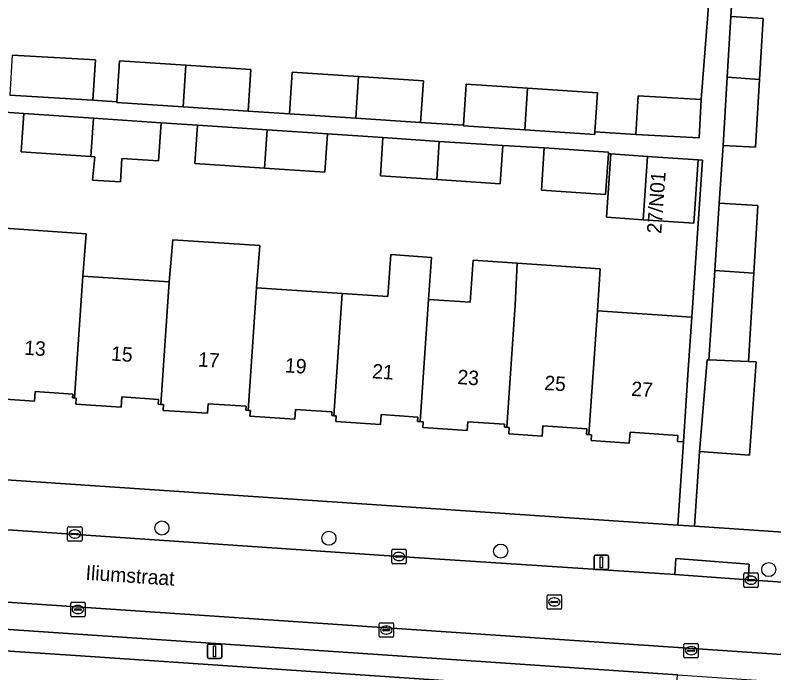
# Model space of a CAD drawing. Extents: x 161848 to 162726, y 385382 to 386521.
# Drawn here: x 162165.1 to 162217.7, y 386213.3 to 386258.8 of the extents above; entities that cross this region are included whole.
import ezdxf

# ---------------------------------------------------------------- set-up
doc = ezdxf.new("R2010")
doc.units = 0
for name, color, linetype in [('IMGEO_Boom', 7, 'Continuous'), ('IMGEO_Erf', 7, 'Continuous'), ('IMGEO_Kolk', 7, 'Continuous'), ('IMGEO_Lichtmast', 7, 'Continuous'), ('IMGEO_Openbare_ruimte_label', 7, 'Continuous'), ('IMGEO_Pand', 7, 'Continuous'), ('IMGEO_Pand_nummerreeks', 7, 'Continuous'), ('IMGEO_Parkeervlak_open', 7, 'Continuous'), ('IMGEO_Rijbaan_lokaal_open', 7, 'Continuous'), ('IMGEO_Rioolput', 7, 'Continuous'), ('IMGEO_Voetpad_open', 7, 'Continuous')]:
    doc.layers.add(name, color=color, linetype=linetype)

msp = doc.modelspace()

# ---------------------------------------------------------------- linework, layer by layer
at = {"layer": 'IMGEO_Boom'}
for centre in [(162175.263, 386223.298), (162186.837, 386222.586), (162198.745, 386221.693), (162217.324, 386220.421)]:
    msp.add_circle(centre, 0.489, dxfattribs=at)
at = {"layer": 'IMGEO_Erf'}
for points in [[(162227.793, 386266.457), (162215.246, 386267.317), (162214.696, 386258.749), (162216.944, 386258.614), (162216.691, 386254.38), (162216.412, 386249.685), (162214.163, 386249.819), (162213.893, 386245.806), (162216.564, 386245.649), (162216.289, 386240.961), (162215.929, 386234.842), (162216.454, 386234.819), (162215.987, 386228.358), (162212.522, 386228.605), (162212.173, 386223.426), (162238.17, 386221.674)], [(162164.889, 386256.083), (162170.65, 386255.741), (162170.484, 386252.952), (162172.141, 386252.843), (162172.327, 386255.674), (162176.913, 386255.373), (162181.418, 386255.078), (162181.229, 386252.196), (162184.104, 386252.006), (162184.293, 386254.887), (162188.879, 386254.586), (162193.384, 386254.291), (162193.195, 386251.409), (162196.172, 386251.214), (162196.359, 386254.059), (162200.592, 386253.781), (162205.45, 386253.463), (162205.273, 386250.759), (162208.118, 386250.572), (162208.265, 386253.244), (162212.643, 386253.004), (162213.276, 386261.264)], [(162164.011, 386244.094), (162170.014, 386243.686), (162169.769, 386240.759), (162175.769, 386240.354), (162176.007, 386243.279), (162182.046, 386242.869), (162181.818, 386239.946), (162187.761, 386239.546), (162190.921, 386239.333), (162191.119, 386242.244), (162193.943, 386242.052), (162193.745, 386239.142), (162196.628, 386238.948), (162196.827, 386241.866), (162199.897, 386241.657), (162205.646, 386241.266), (162205.448, 386238.353), (162211.989, 386237.912), (162212.427, 386244.408), (162212.723, 386248.798), (162212.423, 386248.818), (162212.127, 386244.428), (162208.626, 386244.665), (162206.08, 386244.837), (162206.377, 386249.227), (162206.211, 386249.238), (162206.02, 386246.404), (162201.562, 386246.704), (162201.76, 386249.652), (162198.897, 386249.803), (162198.719, 386247.151), (162194.309, 386247.446), (162190.402, 386247.708), (162190.579, 386250.361), (162186.743, 386250.618), (162186.563, 386247.965), (162182.383, 386248.245), (162177.546, 386248.569), (162177.726, 386251.222), (162175.201, 386251.391), (162175.021, 386248.738), (162172.494, 386248.907), (162172.383, 386247.282), (162170.452, 386247.414), (162170.622, 386249.032), (162170.332, 386249.051), (162165.503, 386249.374), (162165.683, 386252.027), (162163.305, 386252.187)], [(162126.45, 386229.203), (162211.018, 386223.504), (162211.406, 386229.262), (162211.006, 386229.289), (162211.034, 386229.718), (162207.711, 386229.942), (162207.66, 386229.175), (162205.016, 386229.353), (162205.043, 386229.757), (162204.865, 386229.769), (162204.686, 386229.782), (162204.713, 386230.171), (162201.665, 386230.376), (162201.616, 386229.663), (162199.297, 386229.82), (162199.327, 386230.266), (162199.162, 386230.277), (162198.998, 386230.288), (162199.011, 386230.484), (162196.465, 386230.656), (162196.425, 386230.053), (162193.341, 386230.261), (162193.368, 386230.664), (162193.17, 386230.677), (162192.972, 386230.69), (162192.992, 386230.985), (162190.46, 386231.155), (162190.414, 386230.462), (162187.311, 386230.671), (162187.338, 386231.066), (162187.185, 386231.076), (162187.029, 386231.087), (162187.046, 386231.344), (162184.515, 386231.514), (162184.469, 386230.832), (162181.366, 386231.041), (162181.393, 386231.439), (162181.24, 386231.449), (162181.087, 386231.459), (162181.106, 386231.735), (162178.471, 386231.913), (162178.426, 386231.247), (162175.346, 386231.454), (162175.373, 386231.849), (162175.192, 386231.861), (162175.012, 386231.873), (162175.034, 386232.207), (162172.48, 386232.379), (162172.433, 386231.67), (162169.287, 386231.882), (162169.315, 386232.302), (162169.195, 386232.31), (162169.074, 386232.318), (162169.092, 386232.585), (162166.485, 386232.761), (162166.439, 386232.081), (162163.355, 386232.289)], [(162169.273, 386214.472), (162125.759, 386217.317)], [(162209.75, 386211.703), (162169.273, 386214.472)]]:
    msp.add_lwpolyline(points, dxfattribs=at)
at = {"layer": 'IMGEO_Kolk'}
for p, q in [((162168.725, 386222.458), (162168.725, 386223.31)), ((162168.8, 386223.384), (162169.652, 386223.384)), ((162169.213, 386223.164), (162169.238, 386223.164)), ((162169.726, 386223.31), (162169.726, 386222.458)), ((162168.984, 386222.878), (162168.984, 386222.89)), ((162169.422, 386222.841), (162169.024, 386222.841)), ((162169.027, 386222.927), (162169.425, 386222.927)), ((162169.236, 386222.604), (162169.211, 386222.604)), ((162169.468, 386222.89), (162169.468, 386222.878)), ((162169.652, 386222.384), (162168.8, 386222.384)), ((162191.19, 386220.897), (162191.19, 386221.749)), ((162191.265, 386221.823), (162192.117, 386221.823)), ((162191.678, 386221.603), (162191.703, 386221.603)), ((162192.191, 386221.749), (162192.191, 386220.897)), ((162191.449, 386221.317), (162191.449, 386221.329)), ((162191.887, 386221.28), (162191.489, 386221.28)), ((162191.492, 386221.366), (162191.89, 386221.366)), ((162191.701, 386221.043), (162191.676, 386221.043)), ((162191.933, 386221.329), (162191.933, 386221.317)), ((162192.117, 386220.823), (162191.265, 386220.823)), ((162215.587, 386219.257), (162215.587, 386220.109)), ((162215.662, 386220.183), (162216.514, 386220.183)), ((162216.075, 386219.963), (162216.1, 386219.963)), ((162216.588, 386220.109), (162216.588, 386219.257)), ((162215.846, 386219.677), (162215.846, 386219.689)), ((162216.284, 386219.64), (162215.886, 386219.64)), ((162215.889, 386219.726), (162216.287, 386219.726)), ((162216.098, 386219.403), (162216.073, 386219.403)), ((162216.33, 386219.689), (162216.33, 386219.677)), ((162216.514, 386219.183), (162215.662, 386219.183)), ((162168.937, 386217.222), (162168.937, 386218.074)), ((162169.012, 386218.148), (162169.864, 386218.148)), ((162169.425, 386217.928), (162169.45, 386217.928)), ((162169.938, 386218.074), (162169.938, 386217.222)), ((162169.196, 386217.642), (162169.196, 386217.654)), ((162169.634, 386217.605), (162169.236, 386217.605)), ((162169.239, 386217.691), (162169.637, 386217.691)), ((162169.448, 386217.368), (162169.423, 386217.368)), ((162169.68, 386217.654), (162169.68, 386217.642)), ((162169.864, 386217.148), (162169.012, 386217.148)), ((162190.316, 386215.797), (162190.316, 386216.649)), ((162190.391, 386216.723), (162191.243, 386216.723)), ((162191.317, 386216.649), (162191.317, 386215.797)), ((162190.575, 386216.217), (162190.575, 386216.229)), ((162191.013, 386216.18), (162190.615, 386216.18)), ((162190.618, 386216.266), (162191.016, 386216.266)), ((162190.804, 386216.503), (162190.829, 386216.503)), ((162191.059, 386216.229), (162191.059, 386216.217)), ((162191.243, 386215.723), (162190.391, 386215.723)), ((162190.827, 386215.943), (162190.802, 386215.943)), ((162211.44, 386214.371), (162211.44, 386215.223)), ((162211.515, 386215.297), (162212.367, 386215.297)), ((162211.928, 386215.077), (162211.953, 386215.077)), ((162212.441, 386215.223), (162212.441, 386214.371)), ((162211.699, 386214.791), (162211.699, 386214.803)), ((162212.137, 386214.754), (162211.739, 386214.754)), ((162211.742, 386214.84), (162212.14, 386214.84)), ((162212.183, 386214.803), (162212.183, 386214.791)), ((162212.367, 386214.297), (162211.515, 386214.297)), ((162211.951, 386214.517), (162211.926, 386214.517))]:
    msp.add_line(p, q, dxfattribs=at)
for points in [[(162168.725, 386222.458), (162168.725, 386223.31)], [(162168.8, 386223.384), (162169.652, 386223.384)], [(162169.726, 386223.31), (162169.726, 386222.458)], [(162169.652, 386222.384), (162168.8, 386222.384)], [(162191.19, 386220.897), (162191.19, 386221.749)], [(162191.265, 386221.823), (162192.117, 386221.823)], [(162192.191, 386221.749), (162192.191, 386220.897)], [(162192.117, 386220.823), (162191.265, 386220.823)], [(162215.587, 386219.257), (162215.587, 386220.109)], [(162215.662, 386220.183), (162216.514, 386220.183)], [(162216.588, 386220.109), (162216.588, 386219.257)], [(162216.514, 386219.183), (162215.662, 386219.183)], [(162168.937, 386217.222), (162168.937, 386218.074)], [(162169.012, 386218.148), (162169.864, 386218.148)], [(162169.938, 386218.074), (162169.938, 386217.222)], [(162169.864, 386217.148), (162169.012, 386217.148)], [(162190.316, 386215.797), (162190.316, 386216.649)], [(162190.391, 386216.723), (162191.243, 386216.723)], [(162191.317, 386216.649), (162191.317, 386215.797)], [(162191.243, 386215.723), (162190.391, 386215.723)], [(162211.44, 386214.371), (162211.44, 386215.223)], [(162211.515, 386215.297), (162212.367, 386215.297)], [(162212.441, 386215.223), (162212.441, 386214.371)], [(162212.367, 386214.297), (162211.515, 386214.297)]]:
    msp.add_lwpolyline(points, dxfattribs=at)
for centre, radius, start, end in [((162168.802, 386223.308), 0.0765, 91.552, 178.448), ((162168.802, 386223.308), 0.0765, 91.552, 178.448), ((162169.65, 386223.308), 0.0765, 1.552, 88.448), ((162169.65, 386223.308), 0.0765, 1.552, 88.448), ((162168.802, 386222.46), 0.0765, 181.552, 268.448), ((162168.802, 386222.46), 0.0765, 181.552, 268.448), ((162169.024, 386222.887), 0.0403, 85.8775, 175.7526), ((162169.021, 386222.877), 0.0366, 178.938, 274.7102), ((162169.425, 386222.884), 0.043, 264.8664, 352.4533), ((162169.429, 386222.889), 0.0386, 1.7309, 96.639), ((162169.65, 386222.46), 0.0765, 271.552, 358.448), ((162169.65, 386222.46), 0.0765, 271.552, 358.448), ((162191.267, 386221.747), 0.0765, 91.552, 178.448), ((162191.267, 386221.747), 0.0765, 91.552, 178.448), ((162192.115, 386221.747), 0.0765, 1.552, 88.448), ((162192.115, 386221.747), 0.0765, 1.552, 88.448), ((162191.267, 386220.899), 0.0765, 181.552, 268.448), ((162191.267, 386220.899), 0.0765, 181.552, 268.448), ((162191.489, 386221.326), 0.0403, 85.8775, 175.7526), ((162191.486, 386221.316), 0.0366, 178.938, 274.7102), ((162191.89, 386221.323), 0.043, 264.8664, 352.4533), ((162191.894, 386221.328), 0.0386, 1.7309, 96.639), ((162192.115, 386220.899), 0.0765, 271.552, 358.448), ((162192.115, 386220.899), 0.0765, 271.552, 358.448), ((162215.664, 386220.107), 0.0765, 91.552, 178.448), ((162215.664, 386220.107), 0.0765, 91.552, 178.448), ((162216.512, 386220.107), 0.0765, 1.552, 88.448), ((162216.512, 386220.107), 0.0765, 1.552, 88.448), ((162215.886, 386219.686), 0.0403, 85.8775, 175.7526), ((162215.883, 386219.676), 0.0366, 178.938, 274.7102), ((162216.287, 386219.683), 0.043, 264.8664, 352.4533), ((162216.291, 386219.688), 0.0386, 1.7309, 96.639), ((162215.664, 386219.259), 0.0765, 181.552, 268.448), ((162215.664, 386219.259), 0.0765, 181.552, 268.448), ((162216.512, 386219.259), 0.0765, 271.552, 358.448), ((162216.512, 386219.259), 0.0765, 271.552, 358.448), ((162169.014, 386218.072), 0.0765, 91.552, 178.448), ((162169.014, 386218.072), 0.0765, 91.552, 178.448), ((162169.862, 386218.072), 0.0765, 1.552, 88.448), ((162169.862, 386218.072), 0.0765, 1.552, 88.448), ((162169.014, 386217.224), 0.0765, 181.552, 268.448), ((162169.014, 386217.224), 0.0765, 181.552, 268.448), ((162169.236, 386217.651), 0.0403, 85.8775, 175.7526), ((162169.233, 386217.641), 0.0366, 178.938, 274.7102), ((162169.637, 386217.648), 0.043, 264.8664, 352.4533), ((162169.641, 386217.653), 0.0386, 1.7309, 96.639), ((162169.862, 386217.224), 0.0765, 271.552, 358.448), ((162169.862, 386217.224), 0.0765, 271.552, 358.448), ((162190.393, 386216.647), 0.0765, 91.552, 178.448), ((162190.393, 386216.647), 0.0765, 91.552, 178.448), ((162191.241, 386216.647), 0.0765, 1.552, 88.448), ((162191.241, 386216.647), 0.0765, 1.552, 88.448), ((162190.615, 386216.226), 0.0403, 85.8775, 175.7526), ((162190.612, 386216.216), 0.0366, 178.938, 274.7102), ((162191.016, 386216.223), 0.043, 264.8664, 352.4533), ((162191.02, 386216.228), 0.0386, 1.7309, 96.639), ((162190.393, 386215.799), 0.0765, 181.552, 268.448), ((162190.393, 386215.799), 0.0765, 181.552, 268.448), ((162191.241, 386215.799), 0.0765, 271.552, 358.448), ((162191.241, 386215.799), 0.0765, 271.552, 358.448), ((162211.517, 386215.221), 0.0765, 91.552, 178.448), ((162211.517, 386215.221), 0.0765, 91.552, 178.448), ((162212.365, 386215.221), 0.0765, 1.552, 88.448), ((162212.365, 386215.221), 0.0765, 1.552, 88.448), ((162211.739, 386214.8), 0.0403, 85.8775, 175.7526), ((162211.736, 386214.79), 0.0366, 178.938, 274.7102), ((162212.14, 386214.797), 0.043, 264.8664, 352.4533), ((162212.144, 386214.802), 0.0386, 1.7309, 96.639), ((162211.517, 386214.373), 0.0765, 181.552, 268.448), ((162211.517, 386214.373), 0.0765, 181.552, 268.448), ((162212.365, 386214.373), 0.0765, 271.552, 358.448), ((162212.365, 386214.373), 0.0765, 271.552, 358.448)]:
    msp.add_arc(centre, radius, start, end, dxfattribs=at)
for centre, major_axis, ratio, start_param, end_param in [((162169.212, 386222.884), (-0.387, 0.002), 0.722429, 4.712389, 7.853982), ((162169.237, 386222.884), (-0.39, 0.002), 0.717154, 1.570796, 4.712389), ((162191.677, 386221.323), (-0.387, 0.002), 0.722429, 4.712389, 7.853982), ((162191.702, 386221.323), (-0.39, 0.002), 0.717154, 1.570796, 4.712389), ((162216.074, 386219.683), (-0.387, 0.002), 0.722429, 4.712389, 7.853982), ((162216.099, 386219.683), (-0.39, 0.002), 0.717154, 1.570796, 4.712389), ((162169.424, 386217.648), (-0.387, 0.002), 0.722429, 4.712389, 7.853982), ((162169.449, 386217.648), (-0.39, 0.002), 0.717154, 1.570796, 4.712389), ((162190.803, 386216.223), (-0.387, 0.002), 0.722429, 4.712389, 7.853982), ((162190.828, 386216.223), (-0.39, 0.002), 0.717154, 1.570796, 4.712389), ((162211.927, 386214.797), (-0.387, 0.002), 0.722429, 4.712389, 7.853982), ((162211.952, 386214.797), (-0.39, 0.002), 0.717154, 1.570796, 4.712389)]:
    msp.add_ellipse(centre, major_axis=major_axis, ratio=ratio, start_param=start_param, end_param=end_param, dxfattribs=at)
at = {"layer": 'IMGEO_Lichtmast'}
for p, q in [((162205.323, 386221.417), (162206.113, 386221.417)), ((162206.113, 386221.417), (162205.323, 386221.417)), ((162205.223, 386220.517), (162205.223, 386221.317)), ((162205.223, 386221.317), (162205.223, 386220.517)), ((162206.213, 386221.317), (162206.213, 386220.517)), ((162206.213, 386220.517), (162206.213, 386221.317)), ((162206.113, 386220.417), (162205.323, 386220.417)), ((162205.323, 386220.417), (162206.113, 386220.417)), ((162178.415, 386214.353), (162178.415, 386215.153)), ((162178.415, 386215.153), (162178.415, 386214.353)), ((162178.515, 386215.253), (162179.305, 386215.253)), ((162179.305, 386215.253), (162178.515, 386215.253)), ((162179.405, 386215.153), (162179.405, 386214.353)), ((162179.405, 386214.353), (162179.405, 386215.153)), ((162179.305, 386214.253), (162178.515, 386214.253)), ((162178.515, 386214.253), (162179.305, 386214.253))]:
    msp.add_line(p, q, dxfattribs=at)
for points in [[(162205.643, 386221.292), (162205.793, 386221.292), (162205.793, 386220.542), (162205.643, 386220.542), (162205.643, 386221.292)], [(162178.835, 386215.128), (162178.985, 386215.128), (162178.985, 386214.378), (162178.835, 386214.378), (162178.835, 386215.128)]]:
    msp.add_lwpolyline(points, dxfattribs=at)
for centre, start, end in [((162205.323, 386221.317), 90, 180), ((162205.323, 386221.317), 90, 180), ((162206.113, 386221.317), 0, 90), ((162206.113, 386221.317), 360, 90), ((162205.323, 386220.517), 180, 270), ((162205.323, 386220.517), 180, 270), ((162206.113, 386220.517), 270, 0), ((162206.113, 386220.517), 270, 0), ((162178.515, 386215.153), 90, 180), ((162178.515, 386215.153), 90, 180), ((162179.305, 386215.153), 0, 90), ((162179.305, 386215.153), 360, 90), ((162178.515, 386214.353), 180, 270), ((162178.515, 386214.353), 180, 270), ((162179.305, 386214.353), 270, 0), ((162179.305, 386214.353), 270, 0)]:
    msp.add_arc(centre, 0.1, start, end, dxfattribs=at)
at = {"layer": 'IMGEO_Pand'}
for points in [[(162214.696, 386258.749), (162214.445, 386254.536), (162216.691, 386254.38), (162216.944, 386258.614)], [(162164.716, 386253.295), (162170.484, 386252.952), (162170.65, 386255.741), (162164.889, 386256.083)], [(162176.913, 386255.373), (162172.327, 386255.674), (162172.141, 386252.843), (162172.138, 386252.793), (162176.734, 386252.491)], [(162181.229, 386252.196), (162181.418, 386255.078), (162176.913, 386255.373), (162176.734, 386252.491)], [(162184.293, 386254.887), (162184.104, 386252.006), (162188.701, 386251.704), (162188.879, 386254.586)], [(162193.195, 386251.409), (162193.384, 386254.291), (162188.879, 386254.586), (162188.701, 386251.704)], [(162216.691, 386254.38), (162214.445, 386254.536), (162214.163, 386249.819), (162216.412, 386249.685)], [(162200.592, 386253.781), (162196.359, 386254.059), (162196.172, 386251.214), (162196.17, 386251.178), (162200.414, 386250.899)], [(162205.45, 386253.463), (162200.592, 386253.781), (162200.414, 386250.899), (162205.261, 386250.581), (162205.273, 386250.759)], [(162208.118, 386250.572), (162212.497, 386250.332), (162212.643, 386253.004), (162208.265, 386253.244)], [(162170.513, 386251.704), (162165.683, 386252.027), (162165.503, 386249.374), (162170.332, 386249.051)], [(162175.201, 386251.391), (162170.513, 386251.704), (162170.332, 386249.051), (162170.622, 386249.032), (162170.452, 386247.414), (162172.383, 386247.282), (162172.494, 386248.907), (162175.021, 386248.738)], [(162182.563, 386250.898), (162177.726, 386251.222), (162177.546, 386248.569), (162182.383, 386248.245)], [(162186.743, 386250.618), (162182.563, 386250.898), (162182.383, 386248.245), (162186.563, 386247.965)], [(162194.489, 386250.099), (162190.579, 386250.361), (162190.402, 386247.708), (162194.309, 386247.446)], [(162198.897, 386249.803), (162194.489, 386250.099), (162194.309, 386247.446), (162198.719, 386247.151)], [(162206.211, 386249.238), (162206.219, 386249.353), (162201.76, 386249.652), (162201.562, 386246.704), (162206.02, 386246.404)], [(162208.922, 386249.055), (162206.377, 386249.227), (162206.08, 386244.837), (162208.626, 386244.665)], [(162212.423, 386248.818), (162208.922, 386249.055), (162208.626, 386244.665), (162212.127, 386244.428)], [(162216.564, 386245.649), (162213.893, 386245.806), (162213.579, 386241.149), (162216.289, 386240.961)], [(162170.014, 386243.686), (162164.011, 386244.094), (162163.78, 386241.162), (162163.202, 386232.663), (162163.379, 386232.651), (162163.355, 386232.289), (162166.439, 386232.081), (162166.485, 386232.761), (162169.092, 386232.585), (162169.074, 386232.318), (162169.195, 386232.31), (162169.769, 386240.759)], [(162182.046, 386242.869), (162176.007, 386243.279), (162175.769, 386240.354), (162175.192, 386231.861), (162175.373, 386231.849), (162175.346, 386231.454), (162178.426, 386231.247), (162178.471, 386231.913), (162181.106, 386231.735), (162181.087, 386231.459), (162181.24, 386231.449), (162181.818, 386239.946)], [(162193.745, 386239.142), (162193.943, 386242.052), (162191.119, 386242.244), (162190.921, 386239.333), (162187.761, 386239.546), (162187.185, 386231.076), (162187.338, 386231.066), (162187.311, 386230.671), (162190.414, 386230.462), (162190.46, 386231.155), (162192.992, 386230.985), (162192.972, 386230.69), (162193.17, 386230.677)], [(162199.738, 386238.738), (162199.897, 386241.657), (162196.827, 386241.866), (162196.628, 386238.948), (162193.745, 386239.142), (162193.17, 386230.677), (162193.368, 386230.664), (162193.341, 386230.261), (162196.425, 386230.053), (162196.465, 386230.656), (162199.011, 386230.484), (162198.998, 386230.288), (162199.162, 386230.277)], [(162205.646, 386241.266), (162199.897, 386241.657), (162199.738, 386238.738), (162199.162, 386230.277), (162199.327, 386230.266), (162199.297, 386229.82), (162201.616, 386229.663), (162201.665, 386230.376), (162204.713, 386230.171), (162204.686, 386229.782), (162204.865, 386229.769), (162205.448, 386238.353)], [(162216.289, 386240.961), (162213.579, 386241.149), (162213.162, 386234.961), (162215.929, 386234.842)], [(162169.195, 386232.31), (162169.315, 386232.302), (162169.287, 386231.882), (162172.433, 386231.67), (162172.48, 386232.379), (162175.034, 386232.207), (162175.012, 386231.873), (162175.192, 386231.861), (162175.769, 386240.354), (162169.769, 386240.759)], [(162187.761, 386239.546), (162181.818, 386239.946), (162181.24, 386231.449), (162181.393, 386231.439), (162181.366, 386231.041), (162184.469, 386230.832), (162184.515, 386231.514), (162187.046, 386231.344), (162187.029, 386231.087), (162187.185, 386231.076)], [(162204.865, 386229.769), (162205.043, 386229.757), (162205.016, 386229.353), (162207.66, 386229.175), (162207.711, 386229.942), (162211.034, 386229.718), (162211.006, 386229.289), (162211.406, 386229.262), (162211.743, 386234.264), (162211.989, 386237.912), (162205.448, 386238.353)], [(162216.454, 386234.819), (162215.929, 386234.842), (162213.162, 386234.961), (162213.139, 386234.962), (162213.065, 386234.965), (162212.522, 386228.605), (162215.987, 386228.358)]]:
    msp.add_lwpolyline(points, close=True, dxfattribs=at)
at = {"layer": 'IMGEO_Parkeervlak_open'}
for points in [[(162233.934, 386213.458), (162127.244, 386220.666)], [(162129.835, 386218.561), (162135.002, 386218.276), (162210.992, 386213.124), (162215.792, 386212.793), (162230.846, 386211.782)]]:
    msp.add_lwpolyline(points, dxfattribs=at)
at = {"layer": 'IMGEO_Rijbaan_lokaal_open'}
for points in [[(162191.691, 386221.323), (162124.924, 386225.884)], [(162236.622, 386218.288), (162215.893, 386219.705), (162210.81, 386220.084), (162191.691, 386221.323)], [(162125.083, 386220.806), (162127.244, 386220.666), (162233.934, 386213.458), (162235.484, 386213.396)]]:
    msp.add_lwpolyline(points, dxfattribs=at)
at = {"layer": 'IMGEO_Rioolput'}
for p, q in [((162201.958, 386217.746), (162201.958, 386218.598)), ((162202.033, 386218.672), (162202.885, 386218.672)), ((162202.446, 386218.452), (162202.471, 386218.452)), ((162202.959, 386218.598), (162202.959, 386217.746)), ((162202.217, 386218.166), (162202.217, 386218.178)), ((162202.655, 386218.129), (162202.257, 386218.129)), ((162202.26, 386218.215), (162202.658, 386218.215)), ((162202.469, 386217.892), (162202.444, 386217.892)), ((162202.701, 386218.178), (162202.701, 386218.166)), ((162202.885, 386217.672), (162202.033, 386217.672))]:
    msp.add_line(p, q, dxfattribs=at)
for points in [[(162201.958, 386217.746), (162201.958, 386218.598)], [(162202.033, 386218.672), (162202.885, 386218.672)], [(162202.959, 386218.598), (162202.959, 386217.746)], [(162202.885, 386217.672), (162202.033, 386217.672)]]:
    msp.add_lwpolyline(points, dxfattribs=at)
for centre, radius, start, end in [((162202.035, 386218.596), 0.0765, 91.552, 178.448), ((162202.035, 386218.596), 0.0765, 91.552, 178.448), ((162202.883, 386218.596), 0.0765, 1.552, 88.448), ((162202.883, 386218.596), 0.0765, 1.552, 88.448), ((162202.035, 386217.748), 0.0765, 181.552, 268.448), ((162202.035, 386217.748), 0.0765, 181.552, 268.448), ((162202.257, 386218.175), 0.0403, 85.8775, 175.7526), ((162202.254, 386218.165), 0.0366, 178.938, 274.7102), ((162202.658, 386218.172), 0.043, 264.8664, 352.4533), ((162202.662, 386218.177), 0.0386, 1.7309, 96.639), ((162202.883, 386217.748), 0.0765, 271.552, 358.448), ((162202.883, 386217.748), 0.0765, 271.552, 358.448)]:
    msp.add_arc(centre, radius, start, end, dxfattribs=at)
for centre, major_axis, ratio, start_param, end_param in [((162202.445, 386218.172), (-0.387, 0.002), 0.722429, 4.712389, 7.853982), ((162202.47, 386218.172), (-0.39, 0.002), 0.717154, 1.570796, 4.712389)]:
    msp.add_ellipse(centre, major_axis=major_axis, ratio=ratio, start_param=start_param, end_param=end_param, dxfattribs=at)
at = {"layer": 'IMGEO_Voetpad_open'}
for points in [[(162163.305, 386252.187), (162165.683, 386252.027), (162170.513, 386251.704), (162175.201, 386251.391), (162177.726, 386251.222), (162182.563, 386250.898), (162186.743, 386250.618), (162190.579, 386250.361), (162194.489, 386250.099), (162198.897, 386249.803), (162201.76, 386249.652), (162206.219, 386249.353), (162206.211, 386249.238), (162206.377, 386249.227), (162208.922, 386249.055), (162212.423, 386248.818), (162212.723, 386248.798), (162212.427, 386244.408), (162211.989, 386237.912), (162211.743, 386234.264), (162211.406, 386229.262), (162211.018, 386223.504), (162212.173, 386223.426), (162212.522, 386228.605), (162213.065, 386234.965), (162213.139, 386234.962), (162213.162, 386234.961), (162213.579, 386241.149), (162213.893, 386245.806), (162214.163, 386249.819), (162214.445, 386254.536), (162214.696, 386258.749), (162215.246, 386267.317)], [(162213.276, 386261.264), (162212.643, 386253.004), (162212.497, 386250.332), (162208.118, 386250.572), (162205.273, 386250.759), (162205.261, 386250.581), (162200.414, 386250.899), (162196.17, 386251.178), (162196.172, 386251.214), (162193.195, 386251.409), (162188.701, 386251.704), (162184.104, 386252.006), (162181.229, 386252.196), (162176.734, 386252.491), (162172.138, 386252.793), (162172.141, 386252.843), (162170.484, 386252.952), (162164.716, 386253.295)], [(162239.269, 386218.781), (162239.883, 386223.649), (162239.639, 386222.648), (162238.17, 386221.674), (162212.173, 386223.426), (162211.018, 386223.504), (162126.45, 386229.203)], [(162124.924, 386225.884), (162191.691, 386221.323), (162210.81, 386220.084), (162210.883, 386221.174), (162215.957, 386220.785), (162215.893, 386219.705), (162236.622, 386218.288)], [(162125.759, 386217.317), (162169.273, 386214.472), (162209.75, 386211.703), (162210.89, 386211.625), (162210.992, 386213.124), (162135.002, 386218.276), (162129.835, 386218.561)]]:
    msp.add_lwpolyline(points, dxfattribs=at)
msp.add_lwpolyline([(162210.81, 386220.084), (162215.893, 386219.705), (162215.957, 386220.785), (162210.883, 386221.174)], close=True, dxfattribs=at)

# ---------------------------------------------------------------- texts
at = {"layer": 'IMGEO_Openbare_ruimte_label'}
msp.add_text('Iliumstraat', height=1, rotation=356.1021, dxfattribs=at).set_placement((162169.949, 386219.716))
at = {"layer": 'IMGEO_Pand_nummerreeks'}
for s, rotation, p in [('27/N01', 85.7832, (162209.868, 386243.672)), ('13', 356.1259, (162165.692, 386235.314)), ('15', 356.1259, (162171.716, 386234.906)), ('17', 356.1259, (162177.74, 386234.498)), ('19', 356.1259, (162183.764, 386234.09)), ('21', 356.1268, (162189.81, 386233.681)), ('23', 356.1268, (162195.721, 386233.281)), ('25', 356.1259, (162201.745, 386232.873)), ('27', 356.1259, (162207.769, 386232.465))]:
    msp.add_text(s, height=1, rotation=rotation, dxfattribs=at).set_placement(p)

doc.saveas('drawing.dxf')
